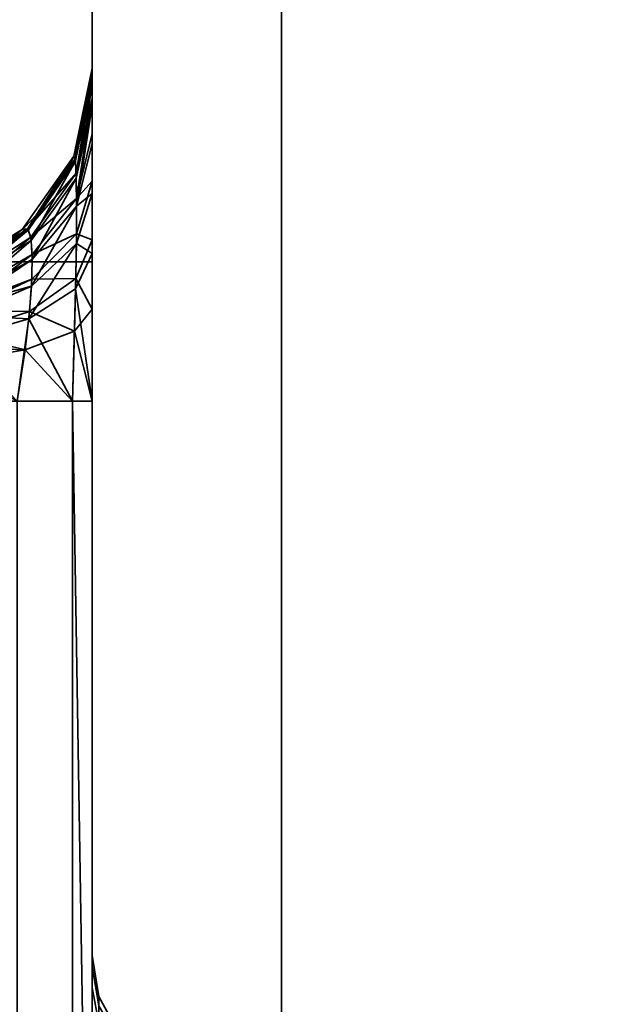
# Model space of a CAD drawing. Header units: millimetres. Extents: x -603 to 3703, y -120 to 193.
# Tile 312 of 656: x 1010.43 to 1015, y -14.43 to -6.63. Entities that reach past the tile are written whole.
import ezdxf

# ---------------------------------------------------------------- set-up
doc = ezdxf.new("R2010")
doc.units = ezdxf.units.MM
doc.layers.add('152', color=7, linetype='Continuous', true_color=0xffffff)

# ---------------------------------------------------------------- blocks, each defined once
blk = doc.blocks.new('UG_SURFACE_002')
at = {"layer": '152', "color": 252, "linetype": 'Continuous', "lineweight": 35}
for points in [[(2177.5, -35, 2213.0001), (2177.5, 174.4, 2213.0001), (822.5, 174.4, 2213.0001), (822.5, -35, 2213.0001)], [(972.5, -35, 2063), (972.5, 174.4, 2063), (2027.4999, 174.4, 2063), (2027.4999, -35, 2063)]]:
    blk.add_3dface(points, dxfattribs=at)
blk = doc.blocks.new('UG_SURFACE_087')
at = {"layer": '152', "color": 252, "linetype": 'Continuous', "lineweight": 35}
for points in [[(1011, -46.92, 2022.5), (1011, 14.42, 2022.5), (1011, 14.42, -7), (1011, -46.92, -7)], [(1011, 14.42, 2022.5), (1011, -46.92, 2022.5), (1012.5, -46.92, 2020.9999), (1012.5, 14.42, 2020.9999)], [(1012.5, 14.42, -7), (1012.5, -46.92, -7), (1011, -46.92, -7), (1011, 14.42, -7)], [(1012.5, -46.92, 2020.9999), (1012.5, -46.92, -7), (1012.5, 14.42, -7), (1012.5, 14.42, 2020.9999)]]:
    blk.add_3dface(points, dxfattribs=at)
blk = doc.blocks.new('UG_SURFACE_088')
at = {"layer": '152', "color": 252, "linetype": 'Continuous', "lineweight": 35}
for points in [[(1011, -46.92, 2022.5), (1011, 14.42, 2022.5), (1011, 14.42, -7), (1011, -46.92, -7)], [(1011, 14.42, 2022.5), (1011, -46.92, 2022.5), (1012.5, -46.92, 2020.9999), (1012.5, 14.42, 2020.9999)], [(1012.5, 14.42, -7), (1012.5, -46.92, -7), (1011, -46.92, -7), (1011, 14.42, -7)], [(1012.5, -46.92, 2020.9999), (1012.5, -46.92, -7), (1012.5, 14.42, -7), (1012.5, 14.42, 2020.9999)]]:
    blk.add_3dface(points, dxfattribs=at)
blk = doc.blocks.new('UG_SURFACE_089')
at = {"layer": '152', "color": 252, "linetype": 'Continuous', "lineweight": 35}
for points in [[(1011, -46.92, 2022.5), (1989, -46.92, 2022.5), (1989, 14.42, 2022.5), (1011, 14.42, 2022.5)], [(1011, -46.92, 2022.5), (1011, 14.42, 2022.5), (1012.5, 14.42, 2020.9999), (1012.5, -46.92, 2020.9999)], [(1012.5, -46.92, 2020.9999), (1012.5, 14.42, 2020.9999), (1987.5, 14.42, 2020.9999), (1987.5, -46.92, 2020.9999)]]:
    blk.add_3dface(points, dxfattribs=at)
blk = doc.blocks.new('UG_SURFACE_091')
at = {"layer": '152', "color": 252, "linetype": 'Continuous', "lineweight": 35}
for points in [[(1011, -8.5515, 996), (1010.25, -8.5515, 996), (1010.25, -2, 1014.0001), (1011, -2, 1014.0001)], [(1011, -8.5515, 996), (1011, -2, 1014.0001), (1011, -14.0411, 1000.2059), (1011, -14.1267, 999.3913)], [(1011, -14.2942, 1000.9848), (1011, -2, 1014.0001), (1011, -2, 1014.25), (1011, -3.6264, 1014.5735)], [(1011, -14.2942, 1000.9848), (1011, -14.0411, 1000.2059), (1011, -2, 1014.0001)], [(1010.25, -3.2878, 1169.5381), (1010.25, -8.5515, 1184), (1011, -8.5515, 1184), (1011, -3.1509, 1169.1622)], [(1011, -3.1509, 1169.1622), (1011, -15.1989, 1178.2006), (1011, -16, 1178.0303), (1011, -16.6267, 1173.3913)], [(1011, -3.1509, 1169.1622), (1011, -14.1267, 1179.3914), (1011, -14.5362, 1178.682)], [(1011, -16.6267, 1173.3913), (1011, -17.0362, 1172.682), (1011, -3.1509, 1169.1622)], [(1011, -3.1509, 1169.1622), (1011, -8.5515, 1184), (1011, -14.0411, 1180.2059), (1011, -14.1267, 1179.3914)], [(1011, -17.0362, 1172.682), (1011, -17.6989, 1172.2006), (1011, -19.2197, 1169.1622), (1011, -3.1509, 1169.1622)], [(1011, -14.5362, 1178.682), (1011, -15.1989, 1178.2006), (1011, -3.1509, 1169.1622)], [(1011, -3.1509, 1169.1622), (1011, -8.9258, 1166.2003), (1011, -8.3774, 1165.9877)], [(1011, -3.1509, 1169.1622), (1011, -19.2197, 1169.1622), (1011, -19.2197, 1166.2939), (1011, -9.6522, 1166.2939)], [(1011, -9.6522, 1166.2939), (1011, -8.9258, 1166.2003), (1011, -3.1509, 1169.1622)], [(1011, -8.3774, 1165.9877), (1011, -5.0052, 1164.5052), (1011, -3.6264, 1165.4265), (1011, -3.1509, 1169.1622)], [(1011, -3.6264, 1014.5735), (1011, -5.0052, 1015.4948), (1011, -14.8422, 1001.5935), (1011, -14.2942, 1000.9848)], [(1011, -5.0052, 1164.5052), (1011, -7.9123, 1165.6749), (1011, -7.5372, 1165.2786)], [(1011, -5.0052, 1164.5052), (1011, -8.3774, 1165.9877), (1011, -7.9123, 1165.6749)], [(1011, -5.0052, 1015.4948), (1011, -7.6176, 1014.6208), (1011, -8.0111, 1014.2455)], [(1011, -7.5372, 1165.2786), (1011, -5.9265, 1163.1263), (1011, -5.0052, 1164.5052)], [(1011, -5.0052, 1015.4948), (1011, -7.3126, 1015.0768), (1011, -7.6176, 1014.6208)], [(1011, -5.0052, 1015.4948), (1011, -7.1083, 1015.606), (1011, -7.3126, 1015.0768)], [(1011, -5.0052, 1015.4948), (1011, -5.9265, 1016.8736), (1011, -7.0196, 1016.2971), (1011, -7.1083, 1015.606)], [(1011, -8.0111, 1014.2455), (1011, -17.3422, 1007.5935), (1011, -16.7942, 1006.9848), (1011, -5.0052, 1015.4948)], [(1011, -14.8422, 1001.5935), (1011, -5.0052, 1015.4948), (1011, -16.5411, 1006.2059), (1011, -16.6267, 1005.3914)], [(1011, -16.7942, 1006.9848), (1011, -16.5411, 1006.2059), (1011, -5.0052, 1015.4948)], [(1011, -7.0196, 1016.2971), (1011, -5.9265, 1016.8736), (1011, -6.25, 1018.5)], [(1011, -5.9265, 1163.1263), (1011, -7.2576, 1164.8109), (1011, -7.0814, 1164.2821)], [(1011, -5.9265, 1163.1263), (1011, -7.5372, 1165.2786), (1011, -7.2576, 1164.8109)], [(1011, -6.25, 1161.5), (1011, -5.9265, 1163.1263), (1011, -7.0814, 1164.2821), (1011, -7.0196, 1163.7028)], [(1011, -6.25, 1018.5), (1011, -6.25, 1161.5), (1011, -7.0196, 1163.7028), (1011, -7.0196, 1016.2971)], [(1011, -7.0196, 1016.2971), (1011, -7.0196, 1163.7028), (1010.856, -7.7148, 1163.7028), (1010.856, -7.7148, 1016.2971)], [(1010.8672, -7.7346, 1164.1397), (1010.856, -7.7148, 1163.7028), (1011, -7.0196, 1163.7028)], [(1011, -7.0196, 1016.2971), (1010.856, -7.7148, 1016.2971), (1010.869, -7.7506, 1015.7757)], [(1011, -7.0196, 1163.7028), (1011, -7.0814, 1164.2821), (1010.8672, -7.7346, 1164.1397)], [(1010.8743, -7.8495, 1164.5392), (1010.8672, -7.7346, 1164.1397), (1011, -7.0814, 1164.2821)], [(1010.869, -7.7506, 1015.7757), (1011, -7.1083, 1015.606), (1011, -7.0196, 1016.2971)], [(1011, -7.0814, 1164.2821), (1011, -7.2576, 1164.8109), (1010.8743, -7.8495, 1164.5392)], [(1011, -7.1083, 1015.606), (1010.869, -7.7506, 1015.7757), (1010.8753, -7.888, 1015.3762)], [(1010.8753, -7.888, 1015.3762), (1011, -7.3126, 1015.0768), (1011, -7.1083, 1015.606)], [(1010.8774, -8.0504, 1164.8901), (1010.8743, -7.8495, 1164.5392), (1011, -7.2576, 1164.8109)], [(1011, -7.3126, 1015.0768), (1010.8753, -7.888, 1015.3762), (1010.8775, -8.1097, 1015.0352)], [(1011, -7.2576, 1164.8109), (1011, -7.5372, 1165.2786), (1010.8774, -8.0504, 1164.8901)], [(1010.8775, -8.1097, 1015.0352), (1011, -7.6176, 1014.6208), (1011, -7.3126, 1015.0768)], [(1010.8774, -8.0504, 1164.8901), (1011, -7.5372, 1165.2786), (1011, -7.9123, 1165.6749)], [(1011, -8.0111, 1014.2455), (1011, -7.6176, 1014.6208), (1010.8775, -8.1097, 1015.0352)], [(1010.856, -7.7148, 1016.2971), (1010.856, -7.7148, 1163.7028), (1010.4476, -8.2956, 1163.7028), (1010.4476, -8.2956, 1016.2971)], [(1010.4891, -8.2888, 1164.0191), (1010.4476, -8.2956, 1163.7028), (1010.856, -7.7148, 1163.7028)], [(1010.856, -7.7148, 1016.2971), (1010.4476, -8.2956, 1016.2971), (1010.4957, -8.2967, 1015.9199)], [(1010.856, -7.7148, 1163.7028), (1010.8672, -7.7346, 1164.1397), (1010.4891, -8.2888, 1164.0191)], [(1010.4891, -8.2888, 1164.0191), (1010.8672, -7.7346, 1164.1397), (1010.8743, -7.8495, 1164.5392)], [(1010.4957, -8.2967, 1015.9199), (1010.869, -7.7506, 1015.7757), (1010.856, -7.7148, 1016.2971)], [(1010.869, -7.7506, 1015.7757), (1010.4957, -8.2967, 1015.9199), (1010.5191, -8.3815, 1015.633)], [(1010.5191, -8.3815, 1015.633), (1010.8753, -7.888, 1015.3762), (1010.869, -7.7506, 1015.7757)], [(1010.8743, -7.8495, 1164.5392), (1010.5152, -8.3564, 1164.3065), (1010.4891, -8.2888, 1164.0191)], [(1010.5152, -8.3564, 1164.3065), (1010.8743, -7.8495, 1164.5392), (1010.8774, -8.0504, 1164.8901)], [(1010.8753, -7.888, 1015.3762), (1010.5191, -8.3815, 1015.633), (1010.527, -8.5329, 1015.3915)], [(1010.527, -8.5329, 1015.3915), (1010.8775, -8.1097, 1015.0352), (1010.8753, -7.888, 1015.3762)], [(1011, -7.9123, 1165.6749), (1010.8764, -8.3301, 1165.1821), (1010.8774, -8.0504, 1164.8901)], [(1010.8764, -8.3301, 1165.1821), (1011, -7.9123, 1165.6749), (1011, -8.3774, 1165.9877)], [(1011, -8.4838, 1013.9598), (1011, -8.0111, 1014.2455), (1010.8756, -8.4046, 1014.7604)], [(1010.8775, -8.1097, 1015.0352), (1010.8756, -8.4046, 1014.7604), (1011, -8.0111, 1014.2455)], [(1011, -18.0905, 1007.9267), (1011, -17.3422, 1007.5935), (1011, -8.0111, 1014.2455), (1011, -8.4838, 1013.9598)], [(1010.8774, -8.0504, 1164.8901), (1010.5264, -8.4916, 1164.5559), (1010.5152, -8.3564, 1164.3065)], [(1010.5264, -8.4916, 1164.5559), (1010.8774, -8.0504, 1164.8901), (1010.8764, -8.3301, 1165.1821)], [(1010.52, -8.7423, 1015.202), (1010.8756, -8.4046, 1014.7604), (1010.8775, -8.1097, 1015.0352)], [(1010.8775, -8.1097, 1015.0352), (1010.527, -8.5329, 1015.3915), (1010.52, -8.7423, 1015.202)], [(1010.4476, -8.2956, 1016.2971), (1010.4476, -8.2956, 1163.7028), (1009.8423, -8.6664, 1163.7028), (1009.8423, -8.6664, 1016.2971)], [(1009.923, -8.6598, 1163.9383), (1009.8423, -8.6664, 1163.7028), (1010.4476, -8.2956, 1163.7028)], [(1010.4476, -8.2956, 1016.2971), (1009.8423, -8.6664, 1016.2971), (1009.9359, -8.665, 1016.0171)], [(1010.4476, -8.2956, 1163.7028), (1010.4891, -8.2888, 1164.0191), (1009.923, -8.6598, 1163.9383)], [(1009.9646, -8.6966, 1164.1065), (1009.923, -8.6598, 1163.9383), (1010.4891, -8.2888, 1164.0191)], [(1009.9359, -8.665, 1016.0171), (1010.4957, -8.2967, 1015.9199), (1010.4476, -8.2956, 1016.2971)], [(1010.4957, -8.2967, 1015.9199), (1009.9359, -8.665, 1016.0171), (1009.9632, -8.699, 1015.895)], [(1010.4957, -8.2967, 1015.9199), (1009.9632, -8.699, 1015.895), (1009.982, -8.7226, 1015.8105)], [(1009.9744, -8.7054, 1164.1463), (1009.9646, -8.6966, 1164.1065), (1010.4891, -8.2888, 1164.0191)], [(1010.4891, -8.2888, 1164.0191), (1010.5152, -8.3564, 1164.3065), (1009.9744, -8.7054, 1164.1463)], [(1009.982, -8.7226, 1015.8105), (1010.5191, -8.3815, 1015.633), (1010.4957, -8.2967, 1015.9199)], [(1010.523, -8.6889, 1164.7589), (1010.8764, -8.3301, 1165.1821), (1010.8713, -8.6828, 1165.4041)], [(1010.8764, -8.3301, 1165.1821), (1010.523, -8.6889, 1164.7589), (1010.5264, -8.4916, 1164.5559)], [(1011, -8.3774, 1165.9877), (1010.8713, -8.6828, 1165.4041), (1010.8764, -8.3301, 1165.1821)], [(1009.9967, -8.799, 1164.3232), (1009.9744, -8.7054, 1164.1463), (1010.5152, -8.3564, 1164.3065)], [(1010.5191, -8.3815, 1015.633), (1009.982, -8.7226, 1015.8105), (1009.9977, -8.8279, 1015.6399)], [(1010.5152, -8.3564, 1164.3065), (1010.5264, -8.4916, 1164.5559), (1009.9967, -8.799, 1164.3232)], [(1009.9977, -8.8279, 1015.6399), (1010.527, -8.5329, 1015.3915), (1010.5191, -8.3815, 1015.633)], [(1010.4983, -9.0021, 1015.0713), (1010.8697, -8.7638, 1014.5602), (1010.8756, -8.4046, 1014.7604)], [(1010.8756, -8.4046, 1014.7604), (1010.52, -8.7423, 1015.202), (1010.4983, -9.0021, 1015.0713)], [(1010.8756, -8.4046, 1014.7604), (1010.8697, -8.7638, 1014.5602), (1011, -8.4838, 1013.9598)], [(1010.8713, -8.6828, 1165.4041), (1011, -8.3774, 1165.9877), (1011, -8.9258, 1166.2003)], [(1010.5264, -8.4916, 1164.5559), (1010.523, -8.6889, 1164.7589), (1009.992, -8.8909, 1164.4171)], [(1009.992, -8.8909, 1164.4171), (1009.9967, -8.799, 1164.3232), (1010.5264, -8.4916, 1164.5559)], [(1011, -9.6522, 1013.7061), (1011, -8.4838, 1013.9598), (1010.8697, -8.7638, 1014.5602)], [(1011, -18.0905, 1007.9267), (1011, -8.4838, 1013.9598), (1011, -9.6522, 1013.7061)], [(1010.527, -8.5329, 1015.3915), (1009.9977, -8.8279, 1015.6399), (1009.9918, -8.8912, 1015.5834)], [(1009.9918, -8.8912, 1015.5834), (1010.52, -8.7423, 1015.202), (1010.527, -8.5329, 1015.3915)], [(1010.25, -17.25, 996), (1010.25, -8.5515, 996), (1011, -8.5515, 996), (1011, -19.2197, 996)], [(1011, -19.2197, 1184), (1011, -8.5515, 1184), (1010.25, -8.5515, 1184), (1010.25, -17.25, 1184)], [(1011, -8.5515, 1184), (1011, -14.8422, 1181.5935), (1011, -14.2942, 1180.9849)], [(1011, -8.5515, 1184), (1011, -19.2197, 1184), (1011, -16.4095, 1181.9266), (1011, -15.5905, 1181.9266)], [(1011, -14.2942, 1180.9849), (1011, -14.0411, 1180.2059), (1011, -8.5515, 1184)], [(1011, -15.5905, 1181.9266), (1011, -14.8422, 1181.5935), (1011, -8.5515, 1184)], [(1011, -8.5515, 996), (1011, -14.5362, 998.682), (1011, -15.1989, 998.2006)], [(1011, -14.1267, 999.3913), (1011, -14.5362, 998.682), (1011, -8.5515, 996)], [(1011, -15.1989, 998.2006), (1011, -16, 998.0303), (1011, -19.2197, 996), (1011, -8.5515, 996)], [(1010.523, -8.6889, 1164.7589), (1009.9897, -8.9379, 1164.4652), (1009.992, -8.8909, 1164.4171)], [(1009.9897, -8.9379, 1164.4652), (1010.523, -8.6889, 1164.7589), (1010.5041, -8.9432, 1164.9063)], [(1010.5041, -8.9432, 1164.9063), (1010.8713, -8.6828, 1165.4041), (1010.8619, -9.1008, 1165.5416)], [(1010.8713, -8.6828, 1165.4041), (1010.5041, -8.9432, 1164.9063), (1010.523, -8.6889, 1164.7589)], [(1011, -8.9258, 1166.2003), (1010.8619, -9.1008, 1165.5416), (1010.8713, -8.6828, 1165.4041)], [(1010.4983, -9.0021, 1015.0713), (1010.52, -8.7423, 1015.202), (1009.9839, -8.9759, 1015.5077)], [(1009.9918, -8.8912, 1015.5834), (1009.9839, -8.9759, 1015.5077), (1010.52, -8.7423, 1015.202)], [(1010.8447, -9.6522, 1014.4267), (1010.8697, -8.7638, 1014.5602), (1010.4983, -9.0021, 1015.0713)], [(1010.8697, -8.7638, 1014.5602), (1010.8447, -9.6522, 1014.4267), (1011, -9.6522, 1013.7061)], [(1010.5041, -8.9432, 1164.9063), (1009.9525, -9.1204, 1164.5676), (1009.9897, -8.9379, 1164.4652)], [(1009.9525, -9.1204, 1164.5676), (1010.5041, -8.9432, 1164.9063), (1010.4691, -9.2481, 1164.9868)], [(1010.8619, -9.1008, 1165.5416), (1010.4691, -9.2481, 1164.9868), (1010.5041, -8.9432, 1164.9063)], [(1010.8619, -9.1008, 1165.5416), (1011, -8.9258, 1166.2003), (1011, -9.6522, 1166.2939)], [(1009.9839, -8.9759, 1015.5077), (1009.9411, -9.1632, 1015.4169), (1010.4983, -9.0021, 1015.0713)], [(1010.4064, -9.6522, 1015.0195), (1010.4983, -9.0021, 1015.0713), (1009.9411, -9.1632, 1015.4169)], [(1010.4983, -9.0021, 1015.0713), (1010.4064, -9.6522, 1015.0195), (1010.8447, -9.6522, 1014.4267)], [(1010.4691, -9.2481, 1164.9868), (1010.8619, -9.1008, 1165.5416), (1010.8447, -9.6522, 1165.5732)], [(1011, -9.6522, 1166.2939), (1010.8447, -9.6522, 1165.5732), (1010.8619, -9.1008, 1165.5416)], [(1010.4691, -9.2481, 1164.9868), (1009.9206, -9.2248, 1164.5938), (1009.9525, -9.1204, 1164.5676)], [(1010.4691, -9.2481, 1164.9868), (1009.8839, -9.3446, 1164.6239), (1009.9206, -9.2248, 1164.5938)], [(1009.8839, -9.3446, 1164.6239), (1010.4691, -9.2481, 1164.9868), (1010.4064, -9.6522, 1164.9804)], [(1010.8447, -9.6522, 1165.5732), (1010.4064, -9.6522, 1164.9804), (1010.4691, -9.2481, 1164.9868)], [(1010.4064, -39.3478, 1164.9804), (1010.4064, -9.6522, 1164.9804), (1010.8447, -9.6522, 1165.5732), (1010.8447, -39.3478, 1165.5732)], [(1010.4064, -9.6522, 1015.0195), (1010.4064, -39.3478, 1015.0195), (1010.8447, -39.3478, 1014.4267), (1010.8447, -9.6522, 1014.4267)], [(1010.8447, -9.6522, 1165.5732), (1011, -9.6522, 1166.2939), (1011, -19.2197, 1166.2939)], [(1011, -19.2197, 1166.2939), (1011, -39.3478, 1166.2939), (1010.8447, -39.3478, 1165.5732), (1010.8447, -9.6522, 1165.5732)], [(1010.8447, -9.6522, 1014.4267), (1010.8447, -39.3478, 1014.4267), (1011, -39.3478, 1013.7061), (1011, -19.2197, 1013.7061)], [(1011, -19.2197, 1013.7061), (1011, -9.6522, 1013.7061), (1010.8447, -9.6522, 1014.4267)], [(1011, -9.6522, 1013.7061), (1011, -19.2197, 1013.7061), (1011, -18.0905, 1007.9267)], [(1011.0548, -14.5767, 1000.8217), (1011.0548, -14.3655, 1000.1718), (1011, -14.0411, 1000.2059), (1011, -14.2942, 1000.9848)], [(1011.0548, -14.3655, 1000.1718), (1011.0548, -14.437, 999.4922), (1011, -14.1267, 999.3913), (1011, -14.0411, 1000.2059)], [(1011.0548, -14.5767, 1180.8218), (1011.0548, -14.3655, 1180.1718), (1011, -14.0411, 1180.2059), (1011, -14.2942, 1180.9849)], [(1011.0548, -14.3655, 1180.1718), (1011.0548, -14.437, 1179.4921), (1011, -14.1267, 1179.3914), (1011, -14.0411, 1180.2059)], [(1011.0548, -14.437, 999.4922), (1011.0548, -14.7787, 998.9003), (1011, -14.5362, 998.682), (1011, -14.1267, 999.3913)], [(1011.0548, -14.437, 1179.4921), (1011.0548, -14.7787, 1178.9004), (1011, -14.5362, 1178.682), (1011, -14.1267, 1179.3914)], [(1011.0548, -15.034, 1001.3295), (1011.0548, -14.5767, 1000.8217), (1011, -14.2942, 1000.9848), (1011, -14.8422, 1001.5935)], [(1011.0548, -15.034, 1181.3296), (1011.0548, -14.5767, 1180.8218), (1011, -14.2942, 1180.9849), (1011, -14.8422, 1181.5935)], [(1011.2128, -14.8283, 1000.6765), (1011.2128, -14.6545, 1000.1414), (1011.0548, -14.3655, 1000.1718), (1011.0548, -14.5767, 1000.8217)], [(1011.2128, -14.6545, 1000.1414), (1011.2128, -14.7133, 999.5819), (1011.0548, -14.437, 999.4922), (1011.0548, -14.3655, 1000.1718)], [(1011.2128, -14.8283, 1180.6765), (1011.2128, -14.6545, 1180.1414), (1011.0548, -14.3655, 1180.1718), (1011.0548, -14.5767, 1180.8218)], [(1011.2128, -14.6545, 1180.1414), (1011.2128, -14.7133, 1179.5819), (1011.0548, -14.437, 1179.4921), (1011.0548, -14.3655, 1180.1718)]]:
    blk.add_3dface(points, dxfattribs=at)
blk = doc.blocks.new('UG_SURFACE_095')
at = {"layer": '152', "color": 252, "linetype": 'Continuous', "lineweight": 35}
for points in [[(1011, -8.5515, 996), (1010.25, -8.5515, 996), (1010.25, -2, 1014.0001), (1011, -2, 1014.0001)], [(1011, -8.5515, 996), (1011, -2, 1014.0001), (1011, -14.0411, 1000.2059), (1011, -14.1267, 999.3913)], [(1011, -14.2942, 1000.9848), (1011, -2, 1014.0001), (1011, -2, 1014.25), (1011, -3.6264, 1014.5735)], [(1011, -14.2942, 1000.9848), (1011, -14.0411, 1000.2059), (1011, -2, 1014.0001)], [(1010.25, -3.2878, 1169.5381), (1010.25, -8.5515, 1184), (1011, -8.5515, 1184), (1011, -3.1509, 1169.1622)], [(1011, -3.1509, 1169.1622), (1011, -15.1989, 1178.2006), (1011, -16, 1178.0303), (1011, -16.6267, 1173.3913)], [(1011, -3.1509, 1169.1622), (1011, -14.1267, 1179.3914), (1011, -14.5362, 1178.682)], [(1011, -16.6267, 1173.3913), (1011, -17.0362, 1172.682), (1011, -3.1509, 1169.1622)], [(1011, -3.1509, 1169.1622), (1011, -8.5515, 1184), (1011, -14.0411, 1180.2059), (1011, -14.1267, 1179.3914)], [(1011, -17.0362, 1172.682), (1011, -17.6989, 1172.2006), (1011, -19.2197, 1169.1622), (1011, -3.1509, 1169.1622)], [(1011, -14.5362, 1178.682), (1011, -15.1989, 1178.2006), (1011, -3.1509, 1169.1622)], [(1011, -3.1509, 1169.1622), (1011, -8.9258, 1166.2003), (1011, -8.3774, 1165.9877)], [(1011, -3.1509, 1169.1622), (1011, -19.2197, 1169.1622), (1011, -19.2197, 1166.2939), (1011, -9.6522, 1166.2939)], [(1011, -9.6522, 1166.2939), (1011, -8.9258, 1166.2003), (1011, -3.1509, 1169.1622)], [(1011, -8.3774, 1165.9877), (1011, -5.0052, 1164.5052), (1011, -3.6264, 1165.4265), (1011, -3.1509, 1169.1622)], [(1011, -3.6264, 1014.5735), (1011, -5.0052, 1015.4948), (1011, -14.8422, 1001.5935), (1011, -14.2942, 1000.9848)], [(1011, -5.0052, 1164.5052), (1011, -7.2576, 1164.8109), (1011, -7.0814, 1164.2821)], [(1011, -5.0052, 1164.5052), (1011, -7.5372, 1165.2786), (1011, -7.2576, 1164.8109)], [(1011, -5.0052, 1164.5052), (1011, -7.9123, 1165.6749), (1011, -7.5372, 1165.2786)], [(1011, -5.0052, 1015.4948), (1011, -7.6176, 1014.6208), (1011, -8.0111, 1014.2455)], [(1011, -5.0052, 1164.5052), (1011, -8.3774, 1165.9877), (1011, -7.9123, 1165.6749)], [(1011, -5.0052, 1015.4948), (1011, -7.3126, 1015.0768), (1011, -7.6176, 1014.6208)], [(1011, -5.0052, 1015.4948), (1011, -7.1083, 1015.606), (1011, -7.3126, 1015.0768)], [(1011, -7.0814, 1164.2821), (1011, -7.0196, 1163.7028), (1011, -5.9265, 1163.1263), (1011, -5.0052, 1164.5052)], [(1011, -5.0052, 1015.4948), (1011, -5.9265, 1016.8736), (1011, -7.0196, 1016.2971), (1011, -7.1083, 1015.606)], [(1011, -8.0111, 1014.2455), (1011, -17.3422, 1007.5935), (1011, -16.7942, 1006.9848), (1011, -5.0052, 1015.4948)], [(1011, -14.8422, 1001.5935), (1011, -5.0052, 1015.4948), (1011, -16.5411, 1006.2059), (1011, -16.6267, 1005.3914)], [(1011, -16.7942, 1006.9848), (1011, -16.5411, 1006.2059), (1011, -5.0052, 1015.4948)], [(1011, -7.0196, 1016.2971), (1011, -5.9265, 1016.8736), (1011, -6.25, 1018.5)], [(1011, -6.25, 1161.5), (1011, -5.9265, 1163.1263), (1011, -7.0196, 1163.7028)], [(1011, -6.25, 1018.5), (1011, -6.25, 1161.5), (1011, -7.0196, 1163.7028), (1011, -7.0196, 1016.2971)], [(1011, -7.0196, 1016.2971), (1011, -7.0196, 1163.7028), (1010.856, -7.7148, 1163.7028), (1010.856, -7.7148, 1016.2971)], [(1010.8672, -7.7346, 1164.1397), (1010.856, -7.7148, 1163.7028), (1011, -7.0196, 1163.7028)], [(1011, -7.0196, 1016.2971), (1010.856, -7.7148, 1016.2971), (1010.869, -7.7506, 1015.7757)], [(1011, -7.0196, 1163.7028), (1011, -7.0814, 1164.2821), (1010.8672, -7.7346, 1164.1397)], [(1010.8743, -7.8495, 1164.5392), (1010.8672, -7.7346, 1164.1397), (1011, -7.0814, 1164.2821)], [(1010.869, -7.7506, 1015.7757), (1011, -7.1083, 1015.606), (1011, -7.0196, 1016.2971)], [(1011, -7.0814, 1164.2821), (1011, -7.2576, 1164.8109), (1010.8743, -7.8495, 1164.5392)], [(1011, -7.1083, 1015.606), (1010.869, -7.7506, 1015.7757), (1010.8753, -7.888, 1015.3762)], [(1010.8753, -7.888, 1015.3762), (1011, -7.3126, 1015.0768), (1011, -7.1083, 1015.606)], [(1010.8774, -8.0504, 1164.8901), (1010.8743, -7.8495, 1164.5392), (1011, -7.2576, 1164.8109)], [(1011, -7.3126, 1015.0768), (1010.8753, -7.888, 1015.3762), (1010.8775, -8.1097, 1015.0352)], [(1011, -7.2576, 1164.8109), (1011, -7.5372, 1165.2786), (1010.8774, -8.0504, 1164.8901)], [(1010.8775, -8.1097, 1015.0352), (1011, -7.6176, 1014.6208), (1011, -7.3126, 1015.0768)], [(1010.8774, -8.0504, 1164.8901), (1011, -7.5372, 1165.2786), (1011, -7.9123, 1165.6749)], [(1011, -8.0111, 1014.2455), (1011, -7.6176, 1014.6208), (1010.8775, -8.1097, 1015.0352)], [(1010.856, -7.7148, 1016.2971), (1010.856, -7.7148, 1163.7028), (1010.4476, -8.2956, 1163.7028), (1010.4476, -8.2956, 1016.2971)], [(1010.4891, -8.2888, 1164.0191), (1010.4476, -8.2956, 1163.7028), (1010.856, -7.7148, 1163.7028)], [(1010.856, -7.7148, 1016.2971), (1010.4476, -8.2956, 1016.2971), (1010.4957, -8.2967, 1015.9199)], [(1010.856, -7.7148, 1163.7028), (1010.8672, -7.7346, 1164.1397), (1010.4891, -8.2888, 1164.0191)], [(1010.4891, -8.2888, 1164.0191), (1010.8672, -7.7346, 1164.1397), (1010.8743, -7.8495, 1164.5392)], [(1010.4957, -8.2967, 1015.9199), (1010.869, -7.7506, 1015.7757), (1010.856, -7.7148, 1016.2971)], [(1010.869, -7.7506, 1015.7757), (1010.4957, -8.2967, 1015.9199), (1010.5191, -8.3815, 1015.633)], [(1010.5191, -8.3815, 1015.633), (1010.8753, -7.888, 1015.3762), (1010.869, -7.7506, 1015.7757)], [(1010.8743, -7.8495, 1164.5392), (1010.5152, -8.3564, 1164.3065), (1010.4891, -8.2888, 1164.0191)], [(1010.5152, -8.3564, 1164.3065), (1010.8743, -7.8495, 1164.5392), (1010.8774, -8.0504, 1164.8901)], [(1010.8753, -7.888, 1015.3762), (1010.5191, -8.3815, 1015.633), (1010.527, -8.5329, 1015.3915)], [(1010.527, -8.5329, 1015.3915), (1010.8775, -8.1097, 1015.0352), (1010.8753, -7.888, 1015.3762)], [(1011, -7.9123, 1165.6749), (1010.8764, -8.3301, 1165.1821), (1010.8774, -8.0504, 1164.8901)], [(1010.8764, -8.3301, 1165.1821), (1011, -7.9123, 1165.6749), (1011, -8.3774, 1165.9877)], [(1011, -8.4838, 1013.9598), (1011, -8.0111, 1014.2455), (1010.8756, -8.4046, 1014.7604)], [(1010.8775, -8.1097, 1015.0352), (1010.8756, -8.4046, 1014.7604), (1011, -8.0111, 1014.2455)], [(1011, -18.0905, 1007.9267), (1011, -17.3422, 1007.5935), (1011, -8.0111, 1014.2455), (1011, -8.4838, 1013.9598)], [(1010.8774, -8.0504, 1164.8901), (1010.5264, -8.4916, 1164.5559), (1010.5152, -8.3564, 1164.3065)], [(1010.5264, -8.4916, 1164.5559), (1010.8774, -8.0504, 1164.8901), (1010.8764, -8.3301, 1165.1821)], [(1010.52, -8.7423, 1015.202), (1010.8756, -8.4046, 1014.7604), (1010.8775, -8.1097, 1015.0352)], [(1010.8775, -8.1097, 1015.0352), (1010.527, -8.5329, 1015.3915), (1010.52, -8.7423, 1015.202)], [(1010.4476, -8.2956, 1016.2971), (1010.4476, -8.2956, 1163.7028), (1009.8423, -8.6664, 1163.7028), (1009.8423, -8.6664, 1016.2971)], [(1009.923, -8.6598, 1163.9383), (1009.8423, -8.6664, 1163.7028), (1010.4476, -8.2956, 1163.7028)], [(1010.4476, -8.2956, 1016.2971), (1009.8423, -8.6664, 1016.2971), (1009.9359, -8.665, 1016.0171)], [(1010.4476, -8.2956, 1163.7028), (1010.4891, -8.2888, 1164.0191), (1009.923, -8.6598, 1163.9383)], [(1009.9646, -8.6966, 1164.1065), (1009.923, -8.6598, 1163.9383), (1010.4891, -8.2888, 1164.0191)], [(1009.9359, -8.665, 1016.0171), (1010.4957, -8.2967, 1015.9199), (1010.4476, -8.2956, 1016.2971)], [(1010.4957, -8.2967, 1015.9199), (1009.9359, -8.665, 1016.0171), (1009.9632, -8.699, 1015.895)], [(1010.4957, -8.2967, 1015.9199), (1009.9632, -8.699, 1015.895), (1009.982, -8.7226, 1015.8105)], [(1009.9744, -8.7054, 1164.1463), (1009.9646, -8.6966, 1164.1065), (1010.4891, -8.2888, 1164.0191)], [(1010.4891, -8.2888, 1164.0191), (1010.5152, -8.3564, 1164.3065), (1009.9744, -8.7054, 1164.1463)], [(1009.982, -8.7226, 1015.8105), (1010.5191, -8.3815, 1015.633), (1010.4957, -8.2967, 1015.9199)], [(1010.523, -8.6889, 1164.7589), (1010.8764, -8.3301, 1165.1821), (1010.8713, -8.6828, 1165.4041)], [(1010.8764, -8.3301, 1165.1821), (1010.523, -8.6889, 1164.7589), (1010.5264, -8.4916, 1164.5559)], [(1011, -8.3774, 1165.9877), (1010.8713, -8.6828, 1165.4041), (1010.8764, -8.3301, 1165.1821)], [(1009.9967, -8.799, 1164.3232), (1009.9744, -8.7054, 1164.1463), (1010.5152, -8.3564, 1164.3065)], [(1010.5191, -8.3815, 1015.633), (1009.982, -8.7226, 1015.8105), (1009.9977, -8.8279, 1015.6399)], [(1010.5152, -8.3564, 1164.3065), (1010.5264, -8.4916, 1164.5559), (1009.9967, -8.799, 1164.3232)], [(1009.9977, -8.8279, 1015.6399), (1010.527, -8.5329, 1015.3915), (1010.5191, -8.3815, 1015.633)], [(1010.4983, -9.0021, 1015.0713), (1010.8697, -8.7638, 1014.5602), (1010.8756, -8.4046, 1014.7604)], [(1010.8756, -8.4046, 1014.7604), (1010.52, -8.7423, 1015.202), (1010.4983, -9.0021, 1015.0713)], [(1010.8756, -8.4046, 1014.7604), (1010.8697, -8.7638, 1014.5602), (1011, -8.4838, 1013.9598)], [(1010.8713, -8.6828, 1165.4041), (1011, -8.3774, 1165.9877), (1011, -8.9258, 1166.2003)], [(1010.5264, -8.4916, 1164.5559), (1010.523, -8.6889, 1164.7589), (1009.992, -8.8909, 1164.4171)], [(1009.992, -8.8909, 1164.4171), (1009.9967, -8.799, 1164.3232), (1010.5264, -8.4916, 1164.5559)], [(1011, -9.6522, 1013.7061), (1011, -8.4838, 1013.9598), (1010.8697, -8.7638, 1014.5602)], [(1011, -18.0905, 1007.9267), (1011, -8.4838, 1013.9598), (1011, -9.6522, 1013.7061)], [(1010.527, -8.5329, 1015.3915), (1009.9977, -8.8279, 1015.6399), (1009.9918, -8.8912, 1015.5834)], [(1009.9918, -8.8912, 1015.5834), (1010.52, -8.7423, 1015.202), (1010.527, -8.5329, 1015.3915)], [(1010.25, -17.25, 996), (1010.25, -8.5515, 996), (1011, -8.5515, 996), (1011, -19.2197, 996)], [(1011, -19.2197, 1184), (1011, -8.5515, 1184), (1010.25, -8.5515, 1184), (1010.25, -17.25, 1184)], [(1011, -8.5515, 1184), (1011, -14.8422, 1181.5935), (1011, -14.2942, 1180.9849)], [(1011, -8.5515, 1184), (1011, -19.2197, 1184), (1011, -16.4095, 1181.9266), (1011, -15.5905, 1181.9266)], [(1011, -14.2942, 1180.9849), (1011, -14.0411, 1180.2059), (1011, -8.5515, 1184)], [(1011, -15.5905, 1181.9266), (1011, -14.8422, 1181.5935), (1011, -8.5515, 1184)], [(1011, -8.5515, 996), (1011, -14.5362, 998.682), (1011, -15.1989, 998.2006)], [(1011, -14.1267, 999.3913), (1011, -14.5362, 998.682), (1011, -8.5515, 996)], [(1011, -15.1989, 998.2006), (1011, -16, 998.0303), (1011, -19.2197, 996), (1011, -8.5515, 996)], [(1010.523, -8.6889, 1164.7589), (1009.9897, -8.9379, 1164.4652), (1009.992, -8.8909, 1164.4171)], [(1009.9897, -8.9379, 1164.4652), (1010.523, -8.6889, 1164.7589), (1010.5041, -8.9432, 1164.9063)], [(1010.5041, -8.9432, 1164.9063), (1010.8713, -8.6828, 1165.4041), (1010.8619, -9.1008, 1165.5416)], [(1010.8713, -8.6828, 1165.4041), (1010.5041, -8.9432, 1164.9063), (1010.523, -8.6889, 1164.7589)], [(1011, -8.9258, 1166.2003), (1010.8619, -9.1008, 1165.5416), (1010.8713, -8.6828, 1165.4041)], [(1010.4983, -9.0021, 1015.0713), (1010.52, -8.7423, 1015.202), (1009.9839, -8.9759, 1015.5077)], [(1009.9918, -8.8912, 1015.5834), (1009.9839, -8.9759, 1015.5077), (1010.52, -8.7423, 1015.202)], [(1010.8447, -9.6522, 1014.4267), (1010.8697, -8.7638, 1014.5602), (1010.4983, -9.0021, 1015.0713)], [(1010.8697, -8.7638, 1014.5602), (1010.8447, -9.6522, 1014.4267), (1011, -9.6522, 1013.7061)], [(1010.5041, -8.9432, 1164.9063), (1009.9525, -9.1204, 1164.5676), (1009.9897, -8.9379, 1164.4652)], [(1009.9525, -9.1204, 1164.5676), (1010.5041, -8.9432, 1164.9063), (1010.4691, -9.2481, 1164.9868)], [(1010.8619, -9.1008, 1165.5416), (1010.4691, -9.2481, 1164.9868), (1010.5041, -8.9432, 1164.9063)], [(1010.8619, -9.1008, 1165.5416), (1011, -8.9258, 1166.2003), (1011, -9.6522, 1166.2939)], [(1009.9839, -8.9759, 1015.5077), (1009.9411, -9.1632, 1015.4169), (1010.4983, -9.0021, 1015.0713)], [(1010.4064, -9.6522, 1015.0195), (1010.4983, -9.0021, 1015.0713), (1009.9411, -9.1632, 1015.4169)], [(1010.4983, -9.0021, 1015.0713), (1010.4064, -9.6522, 1015.0195), (1010.8447, -9.6522, 1014.4267)], [(1010.4691, -9.2481, 1164.9868), (1010.8619, -9.1008, 1165.5416), (1010.8447, -9.6522, 1165.5732)], [(1011, -9.6522, 1166.2939), (1010.8447, -9.6522, 1165.5732), (1010.8619, -9.1008, 1165.5416)], [(1010.4691, -9.2481, 1164.9868), (1009.9206, -9.2248, 1164.5938), (1009.9525, -9.1204, 1164.5676)], [(1010.4691, -9.2481, 1164.9868), (1009.8839, -9.3446, 1164.6239), (1009.9206, -9.2248, 1164.5938)], [(1009.8839, -9.3446, 1164.6239), (1010.4691, -9.2481, 1164.9868), (1010.4064, -9.6522, 1164.9804)], [(1010.8447, -9.6522, 1165.5732), (1010.4064, -9.6522, 1164.9804), (1010.4691, -9.2481, 1164.9868)], [(1010.4064, -39.3478, 1164.9804), (1010.4064, -9.6522, 1164.9804), (1010.8447, -9.6522, 1165.5732), (1010.8447, -39.3478, 1165.5732)], [(1010.4064, -9.6522, 1015.0195), (1010.4064, -39.3478, 1015.0195), (1010.8447, -39.3478, 1014.4267), (1010.8447, -9.6522, 1014.4267)], [(1010.8447, -9.6522, 1165.5732), (1011, -9.6522, 1166.2939), (1011, -19.2197, 1166.2939)], [(1011, -19.2197, 1166.2939), (1011, -39.3478, 1166.2939), (1010.8447, -39.3478, 1165.5732), (1010.8447, -9.6522, 1165.5732)], [(1010.8447, -9.6522, 1014.4267), (1010.8447, -39.3478, 1014.4267), (1011, -39.3478, 1013.7061), (1011, -19.2197, 1013.7061)], [(1011, -19.2197, 1013.7061), (1011, -9.6522, 1013.7061), (1010.8447, -9.6522, 1014.4267)], [(1011, -9.6522, 1013.7061), (1011, -19.2197, 1013.7061), (1011, -18.0905, 1007.9267)], [(1011.0548, -14.5767, 1000.8217), (1011.0548, -14.3655, 1000.1718), (1011, -14.0411, 1000.2059), (1011, -14.2942, 1000.9848)], [(1011.0548, -14.3655, 1000.1718), (1011.0548, -14.437, 999.4922), (1011, -14.1267, 999.3913), (1011, -14.0411, 1000.2059)], [(1011.0548, -14.5767, 1180.8218), (1011.0548, -14.3655, 1180.1718), (1011, -14.0411, 1180.2059), (1011, -14.2942, 1180.9849)], [(1011.0548, -14.3655, 1180.1718), (1011.0548, -14.437, 1179.4921), (1011, -14.1267, 1179.3914), (1011, -14.0411, 1180.2059)], [(1011.0548, -14.437, 999.4922), (1011.0548, -14.7787, 998.9003), (1011, -14.5362, 998.682), (1011, -14.1267, 999.3913)], [(1011.0548, -14.437, 1179.4921), (1011.0548, -14.7787, 1178.9004), (1011, -14.5362, 1178.682), (1011, -14.1267, 1179.3914)], [(1011.0548, -15.034, 1001.3295), (1011.0548, -14.5767, 1000.8217), (1011, -14.2942, 1000.9848), (1011, -14.8422, 1001.5935)], [(1011.0548, -15.034, 1181.3296), (1011.0548, -14.5767, 1180.8218), (1011, -14.2942, 1180.9849), (1011, -14.8422, 1181.5935)], [(1011.2128, -14.8283, 1000.6765), (1011.2128, -14.6545, 1000.1414), (1011.0548, -14.3655, 1000.1718), (1011.0548, -14.5767, 1000.8217)], [(1011.2128, -14.6545, 1000.1414), (1011.2128, -14.7133, 999.5819), (1011.0548, -14.437, 999.4922), (1011.0548, -14.3655, 1000.1718)], [(1011.2128, -14.8283, 1180.6765), (1011.2128, -14.6545, 1180.1414), (1011.0548, -14.3655, 1180.1718), (1011.0548, -14.5767, 1180.8218)], [(1011.2128, -14.6545, 1180.1414), (1011.2128, -14.7133, 1179.5819), (1011.0548, -14.437, 1179.4921), (1011.0548, -14.3655, 1180.1718)]]:
    blk.add_3dface(points, dxfattribs=at)

msp = doc.modelspace()

# ---------------------------------------------------------------- linework, layer by layer
at = {"layer": '152', "color": 252, "linetype": 'Continuous', "lineweight": -3, "true_color": 0x939598}
for p, q in [((1011, 14.42, -7), (1011, -46.92, -7)), ((1011, 14.42, -7), (1011, -46.92, -7)), ((1011, -46.92, 2022.5), (1011, 14.42, 2022.5)), ((1011, -46.92, 2022.5), (1011, 14.42, 2022.5)), ((1011, -46.92, 2022.5), (1011, 14.42, 2022.5)), ((1012.5, -46.92, 2021), (1012.5, 14.42, 2021)), ((1012.5, 14.42, -7), (1012.5, -46.92, -7)), ((1012.5, -46.92, 2021), (1012.5, 14.42, 2021)), ((1012.5, 14.42, -7), (1012.5, -46.92, -7)), ((1012.5, -46.92, 2021), (1012.5, 14.42, 2021)), ((1011, -8.5515, 996), (1011, -2, 1014)), ((1011, -2, 1166), (1011, -8.5515, 1184)), ((1011, -8.5515, 996), (1011, -2, 1014)), ((1011, -2, 1166), (1011, -8.5515, 1184)), ((1011, -7.0196, 1163.7029), (1011, -7.0196, 1016.2971)), ((1011, -7.0196, 1163.7029), (1011, -7.0196, 1016.2971)), ((1010.25, -8.5515, 1184), (1011, -8.5515, 1184)), ((1010.25, -8.5515, 996), (1011, -8.5515, 996)), ((1010.25, -8.5515, 1184), (1011, -8.5515, 1184)), ((1010.25, -8.5515, 996), (1011, -8.5515, 996)), ((1011, -8.5515, 1184), (1011, -40.4485, 1184)), ((1011, -40.4485, 996), (1011, -8.5515, 996)), ((1011, -8.5515, 1184), (1011, -40.4485, 1184)), ((1011, -40.4485, 996), (1011, -8.5515, 996)), ((1011, -39.3478, 1166.2939), (1011, -9.6522, 1166.2939)), ((1011, -9.6522, 1013.7061), (1011, -39.3478, 1013.7061)), ((1011, -39.3478, 1166.2939), (1011, -9.6522, 1166.2939)), ((1011, -9.6522, 1013.7061), (1011, -39.3478, 1013.7061))]:
    msp.add_line(p, q, dxfattribs=at)
at = {"layer": '152', "color": 252, "linetype": 'Continuous', "lineweight": -3, "true_color": 0x939598, "extrusion": (-1, 0, 0)}
for centre in [(16, 1180, -1011), (16, 1000, -1011), (16, 1180, -1011), (16, 1000, -1011)]:
    msp.add_circle(centre, 1.9697, dxfattribs=at)
at = {"layer": '152', "color": 252, "linetype": 'Continuous', "lineweight": -3, "true_color": 0x939598}
msp.add_arc((1009.25, -7.0196, 1163.7029), 1.75, 289.78004, 0, dxfattribs=at)
msp.add_arc((1009.25, -7.0196, 1163.7029), 1.75, 289.78004, 0, dxfattribs=at)
at = {"layer": '152', "color": 252, "linetype": 'Continuous', "lineweight": -3, "true_color": 0x939598, "extrusion": (0, 0, -1)}
msp.add_arc((-1009.25, -7.0196, -1016.2971), 1.75, 180, 250.21996, dxfattribs=at)
msp.add_arc((-1009.25, -7.0196, -1016.2971), 1.75, 180, 250.21996, dxfattribs=at)
at = {"layer": '152', "color": 252, "linetype": 'Continuous', "lineweight": -3, "true_color": 0x939598, "extrusion": (0, -1, 0)}
for centre, start, end in [((1009.25, 1166.2939, 9.6522), 287.04303, 0), ((1009.25, 1013.7061, 9.6522), 0, 72.95697), ((1009.25, 1166.2939, 9.6522), 287.04303, 0), ((1009.25, 1013.7061, 9.6522), 0, 72.95697)]:
    msp.add_arc(centre, 1.75, start, end, dxfattribs=at)
at = {"layer": '152', "color": 252, "linetype": 'Continuous', "lineweight": -3, "true_color": 0x939598, "extrusion": (-1, 0, 0)}
for centre, major_axis, start_param, end_param in [((1011, -9.9421, 1016.5824), (0, 2.3147, -1.9731), 5.626571, 7.098019), ((1011, -9.9421, 1163.4176), (0, -2.3147, -1.9731), 2.326759, 3.798207), ((1011, -9.9421, 1163.4176), (0, -2.3147, -1.9731), 2.326759, 3.798207), ((1011, -9.9421, 1016.5824), (0, 2.3147, -1.9731), 5.626571, 7.098019)]:
    msp.add_ellipse(centre, major_axis=major_axis, ratio=0.904133, start_param=start_param, end_param=end_param, dxfattribs=at)

# ---------------------------------------------------------------- block references
at = {"layer": '152', "color": 252, "linetype": 'Continuous', "lineweight": -3, "true_color": 0x939598}
for name in ['UG_SURFACE_002', 'UG_SURFACE_087', 'UG_SURFACE_088', 'UG_SURFACE_089', 'UG_SURFACE_091', 'UG_SURFACE_095']:
    msp.add_blockref(name, (0, 0), dxfattribs=at)

doc.saveas('drawing.dxf')
